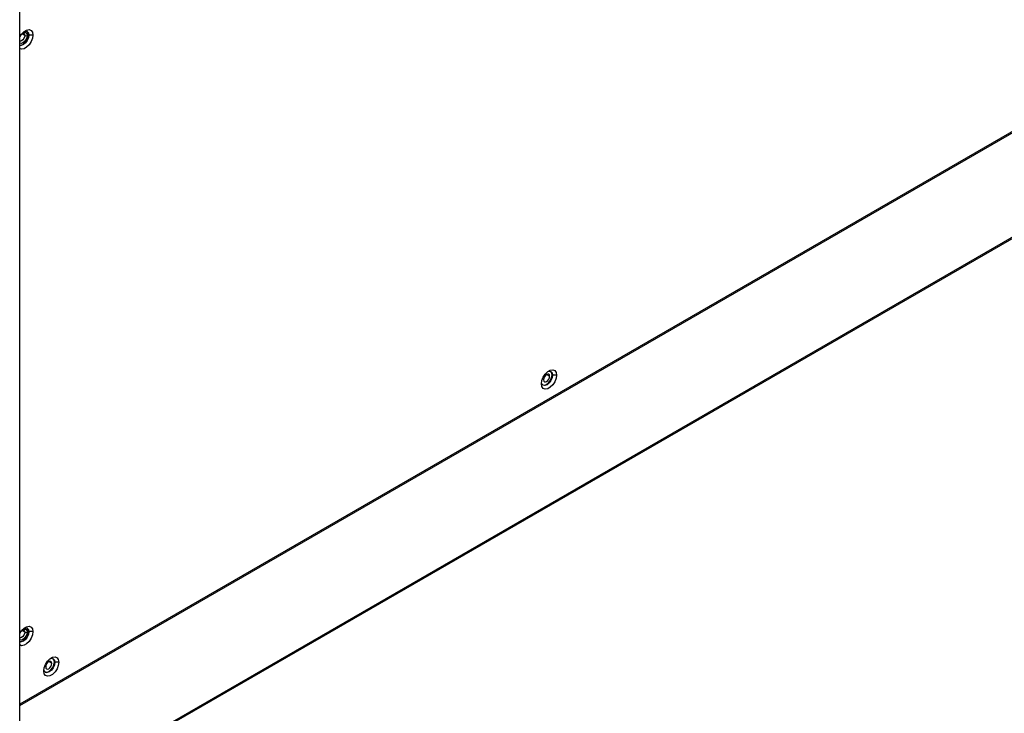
# Model space of a CAD drawing. Header units: millimetres. Extents: x 0 to 1118, y 0 to 864.
# Tile 386 of 438: x 1014 to 1042, y 651 to 671. Entities that reach past the tile are written whole.
import ezdxf

# ---------------------------------------------------------------- set-up
doc = ezdxf.new("R2010")
doc.units = ezdxf.units.MM

msp = doc.modelspace()

# ---------------------------------------------------------------- linework, layer by layer
at = {"color": 7, "linetype": 'Continuous', "lineweight": 25}
for p, q in [((1014.1395, 644.7798), (1014.1395, 705.7918)), ((1014.4037, 670.5069), (1014.3896, 670.515)), ((1014.5168, 670.5069), (1014.4037, 670.5069)), ((1014.1395, 651.2952), (1044.2264, 668.664)), ((1014.1395, 648.2653), (1048.4804, 668.0899)), ((1029.4036, 660.7613), (1029.3894, 660.7695)), ((1029.5167, 660.7613), (1029.4036, 660.7613)), ((1014.4037, 653.4085), (1014.3896, 653.4167)), ((1014.5168, 653.4085), (1014.4037, 653.4085)), ((1015.1462, 652.5307), (1015.132, 652.5388)), ((1015.2593, 652.5307), (1015.1462, 652.5307))]:
    msp.add_line(p, q, dxfattribs=at)
at = {"color": 8, "linetype": 'Continuous', "lineweight": 25}
for p, q in [((1014.2835, 670.4946), (1014.2108, 670.5366)), ((1044.2471, 668.7097), (1014.1395, 651.329)), ((1048.5011, 668.1357), (1014.1395, 648.2991)), ((1029.3187, 660.7286), (1029.2303, 660.7797)), ((1014.2835, 653.3963), (1014.2108, 653.4382)), ((1015.0613, 652.498), (1014.9729, 652.549))]:
    msp.add_line(p, q, dxfattribs=at)
at = {"color": 7, "linetype": 'Continuous', "lineweight": 25, "flags": 128}
for points in [[(1014.1395, 670.454), (1014.1933, 670.5358), (1014.2637, 670.606), (1014.3386, 670.6493), (1014.409, 670.6603), (1014.4664, 670.6378), (1014.5038, 670.5845), (1014.5168, 670.5069)], [(1014.1395, 670.2199), (1014.1696, 670.2183), (1014.2305, 670.2395), (1014.2913, 670.2886), (1014.343, 670.3582), (1014.3774, 670.4377), (1014.3896, 670.515)], [(1014.5168, 670.5069), (1014.5038, 670.4142), (1014.4664, 670.3177), (1014.409, 670.2289), (1014.3386, 670.1587), (1014.2637, 670.1155), (1014.1933, 670.1044), (1014.1395, 670.1242)], [(1014.4037, 670.5069), (1014.3916, 670.4296), (1014.3571, 670.3501), (1014.3055, 670.2804), (1014.2446, 670.2313), (1014.1837, 670.2101), (1014.1395, 670.2164)], [(1014.1654, 670.4975), (1014.1515, 670.4687), (1014.1395, 670.4502)], [(1014.2707, 670.6113), (1014.3055, 670.6199), (1014.3571, 670.6099), (1014.3916, 670.5702), (1014.4037, 670.5069)], [(1014.3896, 670.515), (1014.3774, 670.5784), (1014.3498, 670.6136)], [(1029.0854, 660.5123), (1029.0984, 660.605), (1029.1358, 660.7015), (1029.1932, 660.7902), (1029.2636, 660.8604), (1029.3385, 660.9037), (1029.4089, 660.9147), (1029.4663, 660.8923), (1029.5037, 660.839), (1029.5167, 660.7613)], [(1029.2706, 660.8657), (1029.3054, 660.8743), (1029.357, 660.8643), (1029.3915, 660.8246), (1029.4036, 660.7613)], [(1029.3894, 660.7695), (1029.3773, 660.8328), (1029.3497, 660.868)], [(1029.5167, 660.7613), (1029.5037, 660.6686), (1029.4663, 660.5721), (1029.4089, 660.4834), (1029.3385, 660.4132), (1029.2636, 660.3699), (1029.1932, 660.3589), (1029.1358, 660.3813), (1029.0984, 660.4346), (1029.0854, 660.5123)], [(1029.4036, 660.7613), (1029.3915, 660.684), (1029.357, 660.6045), (1029.3054, 660.5349), (1029.2445, 660.4857), (1029.1836, 660.4646), (1029.132, 660.4746), (1029.0975, 660.5143), (1029.0875, 660.5487)], [(1029.1251, 660.4791), (1029.1694, 660.4727), (1029.2303, 660.4939), (1029.2912, 660.543), (1029.3428, 660.6126), (1029.3773, 660.6922), (1029.3894, 660.7695)], [(1029.3187, 660.7286), (1029.312, 660.7638), (1029.2928, 660.7859), (1029.2642, 660.7914), (1029.2303, 660.7797), (1029.1965, 660.7524), (1029.1678, 660.7137), (1029.1487, 660.6695), (1029.1419, 660.6266)], [(1029.1419, 660.6266), (1029.1487, 660.5914), (1029.1678, 660.5694), (1029.1965, 660.5638), (1029.2303, 660.5755), (1029.2642, 660.6028), (1029.2928, 660.6415), (1029.312, 660.6857), (1029.3187, 660.7286)], [(1014.1395, 653.3556), (1014.1933, 653.4374), (1014.2637, 653.5077), (1014.3386, 653.5509), (1014.409, 653.5619), (1014.4664, 653.5395), (1014.5038, 653.4862), (1014.5168, 653.4085)], [(1014.2707, 653.513), (1014.3055, 653.5216), (1014.3571, 653.5115), (1014.3916, 653.4718), (1014.4037, 653.4085)], [(1014.3896, 653.4167), (1014.3774, 653.48), (1014.3498, 653.5152)], [(1014.1395, 653.1216), (1014.1696, 653.1199), (1014.2305, 653.1411), (1014.2913, 653.1902), (1014.343, 653.2599), (1014.3774, 653.3394), (1014.3896, 653.4167)], [(1014.5168, 653.4085), (1014.5038, 653.3158), (1014.4664, 653.2193), (1014.409, 653.1306), (1014.3386, 653.0604), (1014.2637, 653.0171), (1014.1933, 653.0061), (1014.1395, 653.0258)], [(1014.4037, 653.4085), (1014.3916, 653.3312), (1014.3571, 653.2517), (1014.3055, 653.1821), (1014.2446, 653.1329), (1014.1837, 653.1118), (1014.1395, 653.1181)], [(1014.1654, 653.3991), (1014.1515, 653.3704), (1014.1395, 653.3519)], [(1014.828, 652.2817), (1014.841, 652.3743), (1014.8784, 652.4709), (1014.9358, 652.5596), (1015.0062, 652.6298), (1015.0811, 652.673), (1015.1515, 652.6841), (1015.2088, 652.6616), (1015.2463, 652.6083), (1015.2593, 652.5307)], [(1015.0132, 652.6351), (1015.0479, 652.6437), (1015.0996, 652.6337), (1015.134, 652.594), (1015.1462, 652.5307)], [(1015.132, 652.5388), (1015.1199, 652.6021), (1015.0923, 652.6374)], [(1015.2593, 652.5307), (1015.2463, 652.438), (1015.2088, 652.3415), (1015.1515, 652.2527), (1015.0811, 652.1825), (1015.0062, 652.1393), (1014.9358, 652.1282), (1014.8784, 652.1507), (1014.841, 652.204), (1014.828, 652.2817)], [(1015.1462, 652.5307), (1015.134, 652.4534), (1015.0996, 652.3739), (1015.0479, 652.3042), (1014.9871, 652.2551), (1014.9262, 652.2339), (1014.8746, 652.244), (1014.8401, 652.2837), (1014.8301, 652.3181)], [(1014.8677, 652.2484), (1014.912, 652.2421), (1014.9729, 652.2633), (1015.0338, 652.3124), (1015.0854, 652.382), (1015.1199, 652.4615), (1015.132, 652.5388)], [(1015.0613, 652.498), (1015.0546, 652.5332), (1015.0354, 652.5552), (1015.0067, 652.5608), (1014.9729, 652.549), (1014.9391, 652.5218), (1014.9104, 652.4831), (1014.8913, 652.4389), (1014.8845, 652.396)], [(1014.8845, 652.396), (1014.8913, 652.3608), (1014.9104, 652.3387), (1014.9391, 652.3332), (1014.9729, 652.3449), (1015.0067, 652.3722), (1015.0354, 652.4109), (1015.0546, 652.4551), (1015.0613, 652.498)]]:
    msp.add_lwpolyline(points, dxfattribs=at)
at = {"color": 8, "linetype": 'Continuous', "lineweight": 25, "flags": 128}
for points in [[(1014.3542, 670.4946), (1014.3448, 670.4345), (1014.318, 670.3727), (1014.2778, 670.3185), (1014.2305, 670.2803), (1014.1831, 670.2638), (1014.143, 670.2716), (1014.1395, 670.2738)], [(1014.2835, 670.4946), (1014.2768, 670.4517), (1014.2576, 670.4075), (1014.2289, 670.3688), (1014.1951, 670.3415), (1014.1613, 670.3298), (1014.1395, 670.3322)], [(1014.2006, 670.5446), (1014.2305, 670.5661), (1014.2778, 670.5826), (1014.318, 670.5748), (1014.3448, 670.5439), (1014.3542, 670.4946)], [(1014.2575, 670.5519), (1014.2576, 670.5519), (1014.2768, 670.5298), (1014.2835, 670.4946)], [(1014.2006, 653.4463), (1014.2305, 653.4677), (1014.2778, 653.4842), (1014.318, 653.4764), (1014.3448, 653.4455), (1014.3542, 653.3963)], [(1014.3542, 653.3963), (1014.3448, 653.3361), (1014.318, 653.2743), (1014.2778, 653.2202), (1014.2305, 653.1819), (1014.1831, 653.1655), (1014.143, 653.1733), (1014.1395, 653.1754)], [(1014.2835, 653.3963), (1014.2768, 653.3533), (1014.2576, 653.3092), (1014.2289, 653.2705), (1014.1951, 653.2432), (1014.1613, 653.2314), (1014.1395, 653.2338)], [(1014.2575, 653.4535), (1014.2576, 653.4535), (1014.2768, 653.4314), (1014.2835, 653.3963)]]:
    msp.add_lwpolyline(points, dxfattribs=at)
at = {"color": 7, "linetype": 'Continuous', "lineweight": 25}
for centre in [(1014.3188, 670.5629), (1014.3188, 653.4645)]:
    msp.add_arc(centre, 0.0769, 242.60967, 297.39033, dxfattribs=at)
for points, knots in [([(1014.1395, 670.4451), (1014.1446, 670.456), (1014.1564, 670.4815), (1014.184, 670.516), (1014.2151, 670.5421), (1014.2417, 670.5536), (1014.2546, 670.5536), (1014.2564, 670.5522), (1014.2572, 670.5515)], [0, 0, 0, 0, 0.1449195, 0.337209, 0.5258919, 0.7044749, 0.8758583, 1, 1, 1, 1]), ([(1014.1395, 653.3467), (1014.1446, 653.3576), (1014.1564, 653.3831), (1014.184, 653.4176), (1014.2151, 653.4438), (1014.2417, 653.4552), (1014.2546, 653.4552), (1014.2564, 653.4538), (1014.2572, 653.4532)], [0, 0, 0, 0, 0.14491949, 0.33720904, 0.52589191, 0.70447489, 0.87585833, 1, 1, 1, 1])]:
    msp.add_open_spline(points, degree=3, knots=knots, dxfattribs=at)

doc.saveas('drawing.dxf')
